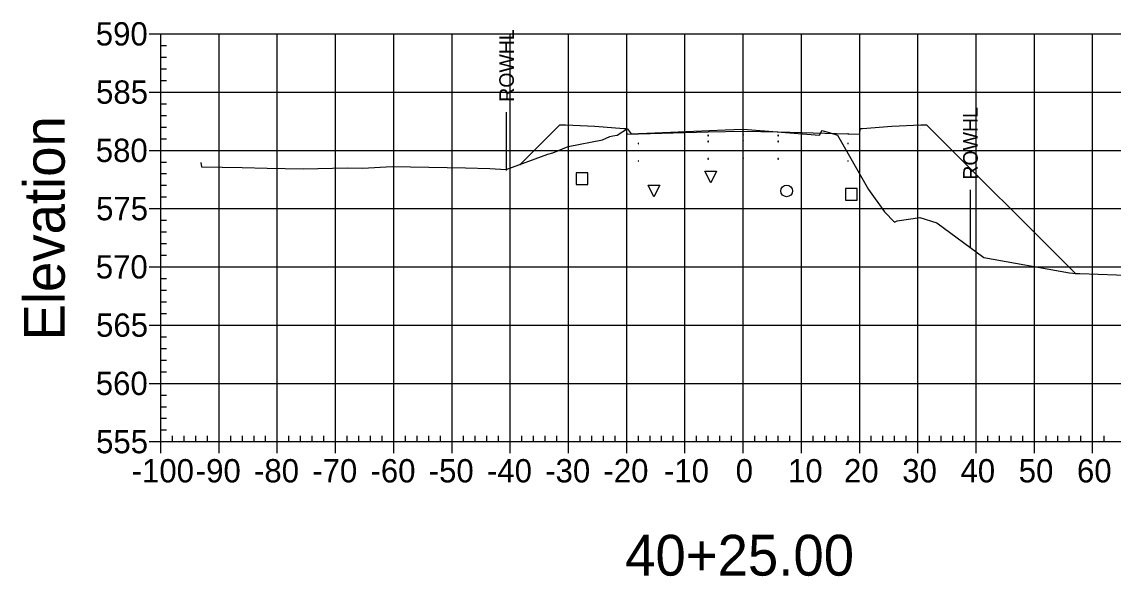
# Model space of a CAD drawing. Extents: x 708103 to 717568, y 374476 to 378707.
# Drawn here: x 711403.1 to 711590.5, y 377621.5 to 377716.7 of the extents above; entities that cross this region are included whole.
import ezdxf

# ---------------------------------------------------------------- set-up
doc = ezdxf.new("R2010")
doc.units = 0
for name, color, linetype in [('1', 7, 'Continuous'), ('10', 7, 'Continuous'), ('13', 7, 'Continuous'), ('14', 7, 'Continuous'), ('22', 7, 'Continuous'), ('4', 7, 'Continuous'), ('57', 7, 'Continuous'), ('60', 7, 'Continuous'), ('Existing', 7, 'Continuous'), ('XS_Right_of_Way', 7, 'Continuous')]:
    doc.layers.add(name, color=color, linetype=linetype)

msp = doc.modelspace()

# ---------------------------------------------------------------- linework, layer by layer
for points in [[(711520.93, 377697.12), (711521.03, 377697.12), (711521.03, 377697.22), (711520.93, 377697.22)], [(711526.93, 377697.24), (711527.03, 377697.24), (711527.03, 377697.34), (711526.93, 377697.34)], [(711532.93, 377697.12), (711533.03, 377697.12), (711533.03, 377697.22), (711532.93, 377697.22)], [(711508.93, 377695.76), (711509.03, 377695.76), (711509.03, 377695.86), (711508.93, 377695.86)], [(711520.93, 377696.12), (711521.03, 377696.12), (711521.03, 377696.22), (711520.93, 377696.22)], [(711526.93, 377696.24), (711527.03, 377696.24), (711527.03, 377696.34), (711526.93, 377696.34)], [(711532.93, 377696.12), (711533.03, 377696.12), (711533.03, 377696.22), (711532.93, 377696.22)], [(711544.93, 377695.76), (711545.03, 377695.76), (711545.03, 377695.86), (711544.93, 377695.86)], [(711508.93, 377692.76), (711509.03, 377692.76), (711509.03, 377692.86), (711508.93, 377692.86)], [(711520.93, 377693.12), (711521.03, 377693.12), (711521.03, 377693.22), (711520.93, 377693.22)], [(711526.93, 377693.24), (711527.03, 377693.24), (711527.03, 377693.34), (711526.93, 377693.34)], [(711532.93, 377693.12), (711533.03, 377693.12), (711533.03, 377693.22), (711532.93, 377693.22)], [(711544.93, 377692.76), (711545.03, 377692.76), (711545.03, 377692.86), (711544.93, 377692.86)]]:
    msp.add_lwpolyline(points, close=True)
at = {"layer": '1'}
for points in [[(711521.41, 377689.05), (711520.41, 377691.05), (711522.41, 377691.05)], [(711511.65, 377686.63), (711510.65, 377688.63), (711512.65, 377688.63)]]:
    msp.add_lwpolyline(points, close=True, dxfattribs=at)
at = {"layer": '10'}
msp.add_lwpolyline([(711498.29, 377688.76), (711500.29, 377688.76), (711500.29, 377690.76), (711498.29, 377690.76)], close=True, dxfattribs=at)
at = {"layer": '13'}
msp.add_circle((711534.44, 377687.66), 1, dxfattribs=at)
at = {"layer": '14'}
for points in [[(711508.98, 377697.47), (711508.98, 377697.52), (711508.98, 377697.47), (711508.93, 377697.47), (711508.98, 377697.47), (711508.98, 377697.42), (711508.98, 377697.47), (711509.03, 377697.47)], [(711526.98, 377697.95), (711526.98, 377698), (711526.98, 377697.95), (711526.93, 377697.95), (711526.98, 377697.95), (711526.98, 377697.9), (711526.98, 377697.95), (711527.03, 377697.95)], [(711544.98, 377697.47), (711544.98, 377697.52), (711544.98, 377697.47), (711544.93, 377697.47), (711544.98, 377697.47), (711544.98, 377697.42), (711544.98, 377697.47), (711545.03, 377697.47)], [(711488.67, 377692.22), (711488.67, 377692.27), (711488.67, 377692.22), (711488.62, 377692.22), (711488.67, 377692.22), (711488.67, 377692.17), (711488.67, 377692.22), (711488.72, 377692.22)], [(711584.02, 377673.5), (711584.02, 377673.55), (711584.02, 377673.5), (711583.97, 377673.5), (711584.02, 377673.5), (711584.02, 377673.45), (711584.02, 377673.5), (711584.07, 377673.5)]]:
    msp.add_lwpolyline(points, dxfattribs=at)
at = {"layer": '22'}
msp.add_lwpolyline([(711488.67, 377692.22), (711495.48, 377699.03), (711496.48, 377698.99), (711501.48, 377698.79), (711506.48, 377698.39), (711506.9, 377698.39), (711506.98, 377697.39), (711508.98, 377697.47), (711520.98, 377697.83), (711526.98, 377697.95), (711532.98, 377697.83), (711544.98, 377697.47), (711546.98, 377697.39), (711547.07, 377698.39), (711547.48, 377698.39), (711552.48, 377698.79), (711557.48, 377698.99), (711558.48, 377699.03), (711584.02, 377673.5)], dxfattribs=at)
at = {"layer": '4'}
msp.add_lwpolyline([(711544.54, 377686.1), (711546.54, 377686.1), (711546.54, 377688.1), (711544.54, 377688.1)], close=True, dxfattribs=at)
at = {"layer": '57'}
for p, q in [((711424.98, 377714.63), (711426.98, 377714.63)), ((711426.98, 377714.63), (711626.98, 377714.63)), ((711426.98, 377644.63), (711426.98, 377714.63)), ((711426.98, 377644.63), (711426.98, 377714.63)), ((711436.98, 377644.63), (711436.98, 377714.63)), ((711446.98, 377644.63), (711446.98, 377714.63)), ((711456.98, 377644.63), (711456.98, 377714.63)), ((711466.98, 377644.63), (711466.98, 377714.63)), ((711476.98, 377644.63), (711476.98, 377714.63)), ((711486.98, 377644.63), (711486.98, 377714.63)), ((711496.98, 377644.63), (711496.98, 377714.63)), ((711506.98, 377644.63), (711506.98, 377714.63)), ((711516.98, 377644.63), (711516.98, 377714.63)), ((711526.98, 377644.63), (711526.98, 377714.63)), ((711536.98, 377644.63), (711536.98, 377714.63)), ((711546.98, 377644.63), (711546.98, 377714.63)), ((711556.98, 377644.63), (711556.98, 377714.63)), ((711566.98, 377644.63), (711566.98, 377714.63)), ((711576.98, 377644.63), (711576.98, 377714.63)), ((711586.98, 377644.63), (711586.98, 377714.63)), ((711426.98, 377712.63), (711427.98, 377712.63)), ((711426.98, 377710.63), (711427.98, 377710.63)), ((711426.98, 377708.63), (711427.98, 377708.63)), ((711426.98, 377706.63), (711427.98, 377706.63)), ((711424.98, 377704.63), (711426.98, 377704.63)), ((711426.98, 377704.63), (711626.98, 377704.63)), ((711426.98, 377702.63), (711427.98, 377702.63)), ((711426.98, 377700.63), (711427.98, 377700.63)), ((711426.98, 377698.63), (711427.98, 377698.63)), ((711426.98, 377696.63), (711427.98, 377696.63)), ((711424.98, 377694.63), (711426.98, 377694.63)), ((711426.98, 377694.63), (711626.98, 377694.63)), ((711426.98, 377692.63), (711427.98, 377692.63)), ((711426.98, 377690.63), (711427.98, 377690.63)), ((711426.98, 377688.63), (711427.98, 377688.63)), ((711426.98, 377686.63), (711427.98, 377686.63)), ((711424.98, 377684.63), (711426.98, 377684.63)), ((711426.98, 377684.63), (711626.98, 377684.63)), ((711426.98, 377682.63), (711427.98, 377682.63)), ((711426.98, 377680.63), (711427.98, 377680.63)), ((711426.98, 377678.63), (711427.98, 377678.63)), ((711426.98, 377676.63), (711427.98, 377676.63)), ((711424.98, 377674.63), (711426.98, 377674.63)), ((711426.98, 377674.63), (711626.98, 377674.63)), ((711426.98, 377672.63), (711427.98, 377672.63)), ((711426.98, 377670.63), (711427.98, 377670.63)), ((711426.98, 377668.63), (711427.98, 377668.63)), ((711426.98, 377666.63), (711427.98, 377666.63)), ((711424.98, 377664.63), (711426.98, 377664.63)), ((711426.98, 377664.63), (711626.98, 377664.63)), ((711426.98, 377662.63), (711427.98, 377662.63)), ((711426.98, 377660.63), (711427.98, 377660.63)), ((711426.98, 377658.63), (711427.98, 377658.63)), ((711426.98, 377656.63), (711427.98, 377656.63)), ((711424.98, 377654.63), (711426.98, 377654.63)), ((711426.98, 377654.63), (711626.98, 377654.63)), ((711426.98, 377652.63), (711427.98, 377652.63)), ((711426.98, 377650.63), (711427.98, 377650.63)), ((711426.98, 377648.63), (711427.98, 377648.63)), ((711426.98, 377646.63), (711427.98, 377646.63)), ((711424.98, 377644.63), (711426.98, 377644.63)), ((711426.98, 377644.63), (711626.98, 377644.63)), ((711426.98, 377644.63), (711626.98, 377644.63)), ((711426.98, 377642.63), (711426.98, 377644.63)), ((711428.98, 377644.63), (711428.98, 377645.63)), ((711430.98, 377644.63), (711430.98, 377645.63)), ((711432.98, 377644.63), (711432.98, 377645.63)), ((711434.98, 377644.63), (711434.98, 377645.63)), ((711436.98, 377642.63), (711436.98, 377644.63)), ((711438.98, 377644.63), (711438.98, 377645.63)), ((711440.98, 377644.63), (711440.98, 377645.63)), ((711442.98, 377644.63), (711442.98, 377645.63)), ((711444.98, 377644.63), (711444.98, 377645.63)), ((711446.98, 377642.63), (711446.98, 377644.63)), ((711448.98, 377644.63), (711448.98, 377645.63)), ((711450.98, 377644.63), (711450.98, 377645.63)), ((711452.98, 377644.63), (711452.98, 377645.63)), ((711454.98, 377644.63), (711454.98, 377645.63)), ((711456.98, 377642.63), (711456.98, 377644.63)), ((711458.98, 377644.63), (711458.98, 377645.63)), ((711460.98, 377644.63), (711460.98, 377645.63)), ((711462.98, 377644.63), (711462.98, 377645.63)), ((711464.98, 377644.63), (711464.98, 377645.63)), ((711466.98, 377642.63), (711466.98, 377644.63)), ((711468.98, 377644.63), (711468.98, 377645.63)), ((711470.98, 377644.63), (711470.98, 377645.63)), ((711472.98, 377644.63), (711472.98, 377645.63)), ((711474.98, 377644.63), (711474.98, 377645.63)), ((711476.98, 377642.63), (711476.98, 377644.63)), ((711478.98, 377644.63), (711478.98, 377645.63)), ((711480.98, 377644.63), (711480.98, 377645.63)), ((711482.98, 377644.63), (711482.98, 377645.63)), ((711484.98, 377644.63), (711484.98, 377645.63)), ((711486.98, 377642.63), (711486.98, 377644.63)), ((711488.98, 377644.63), (711488.98, 377645.63)), ((711490.98, 377644.63), (711490.98, 377645.63)), ((711492.98, 377644.63), (711492.98, 377645.63)), ((711494.98, 377644.63), (711494.98, 377645.63)), ((711496.98, 377642.63), (711496.98, 377644.63)), ((711498.98, 377644.63), (711498.98, 377645.63)), ((711500.98, 377644.63), (711500.98, 377645.63)), ((711502.98, 377644.63), (711502.98, 377645.63)), ((711504.98, 377644.63), (711504.98, 377645.63)), ((711506.98, 377642.63), (711506.98, 377644.63)), ((711508.98, 377644.63), (711508.98, 377645.63)), ((711510.98, 377644.63), (711510.98, 377645.63)), ((711512.98, 377644.63), (711512.98, 377645.63)), ((711514.98, 377644.63), (711514.98, 377645.63)), ((711516.98, 377642.63), (711516.98, 377644.63)), ((711518.98, 377644.63), (711518.98, 377645.63)), ((711520.98, 377644.63), (711520.98, 377645.63)), ((711522.98, 377644.63), (711522.98, 377645.63)), ((711524.98, 377644.63), (711524.98, 377645.63)), ((711526.98, 377642.63), (711526.98, 377644.63)), ((711528.98, 377644.63), (711528.98, 377645.63)), ((711530.98, 377644.63), (711530.98, 377645.63)), ((711532.98, 377644.63), (711532.98, 377645.63)), ((711534.98, 377644.63), (711534.98, 377645.63)), ((711536.98, 377642.63), (711536.98, 377644.63)), ((711538.98, 377644.63), (711538.98, 377645.63)), ((711540.98, 377644.63), (711540.98, 377645.63)), ((711542.98, 377644.63), (711542.98, 377645.63)), ((711544.98, 377644.63), (711544.98, 377645.63)), ((711546.98, 377642.63), (711546.98, 377644.63)), ((711548.98, 377644.63), (711548.98, 377645.63)), ((711550.98, 377644.63), (711550.98, 377645.63)), ((711552.98, 377644.63), (711552.98, 377645.63)), ((711554.98, 377644.63), (711554.98, 377645.63)), ((711556.98, 377642.63), (711556.98, 377644.63)), ((711558.98, 377644.63), (711558.98, 377645.63)), ((711560.98, 377644.63), (711560.98, 377645.63)), ((711562.98, 377644.63), (711562.98, 377645.63)), ((711564.98, 377644.63), (711564.98, 377645.63)), ((711566.98, 377642.63), (711566.98, 377644.63)), ((711568.98, 377644.63), (711568.98, 377645.63)), ((711570.98, 377644.63), (711570.98, 377645.63)), ((711572.98, 377644.63), (711572.98, 377645.63)), ((711574.98, 377644.63), (711574.98, 377645.63)), ((711576.98, 377642.63), (711576.98, 377644.63)), ((711578.98, 377644.63), (711578.98, 377645.63)), ((711580.98, 377644.63), (711580.98, 377645.63)), ((711582.98, 377644.63), (711582.98, 377645.63)), ((711584.98, 377644.63), (711584.98, 377645.63)), ((711586.98, 377642.63), (711586.98, 377644.63)), ((711588.98, 377644.63), (711588.98, 377645.63))]:
    msp.add_line(p, q, dxfattribs=at)
at = {"layer": 'Existing'}
msp.add_lwpolyline([(711433.84, 377692.56), (711433.96, 377691.79), (711437.54, 377691.73), (711440.93, 377691.67), (711445.26, 377691.6), (711451.44, 377691.47), (711458.95, 377691.63), (711461.61, 377691.55), (711466.7, 377691.86), (711479.28, 377691.65), (711483.5, 377691.52), (711486.26, 377691.33), (711493.46, 377693.97), (711494.29, 377694.18), (711496.9, 377695.31), (711502.84, 377696.42), (711504.09, 377697.01), (711504.6, 377697.13), (711505.36, 377697.22), (711507.13, 377698.36), (711507.25, 377698.17), (711507.72, 377697.47), (711523.9, 377698.15), (711526.84, 377698.26), (711527.73, 377698.2), (711540.09, 377697.22), (711540.51, 377698), (711540.51, 377698.03), (711540.7, 377697.97), (711541.74, 377697.71), (711543.17, 377697.25), (711548.51, 377687.89), (711551.26, 377684.09), (711552.94, 377682.31), (711553.4, 377682.56), (711557.31, 377683.09), (711560.22, 377682.2), (711568.31, 377676.21), (711583.01, 377673.61), (711584.13, 377673.49), (711584.78, 377673.48), (711603.69, 377672.81)], dxfattribs=at)
at = {"layer": 'XS_Right_of_Way'}
for p, q in [((711486.28, 377701.2), (711486.28, 377691.2)), ((711565.93, 377687.84), (711565.93, 377677.84))]:
    msp.add_line(p, q, dxfattribs=at)

# ---------------------------------------------------------------- texts
at = {"layer": '1'}
msp.add_text('40+25.00', height=7, dxfattribs=at).set_placement((711506.71, 377621.63))
at = {"layer": '14'}
for p in [(711496.45, 377698.94), (711557.45, 377698.94), (711496.45, 377698.28), (711501.45, 377698.08), (711552.45, 377698.08), (711557.45, 377698.28)]:
    msp.add_text('+', height=0.1, dxfattribs=at).set_placement(p)
at = {"layer": '57'}
for s, p in [('590', (711415.81, 377712.63)), ('585', (711415.86, 377702.63)), ('580', (711415.81, 377692.63)), ('575', (711415.86, 377682.63)), ('570', (711415.81, 377672.63)), ('565', (711415.86, 377662.63)), ('560', (711415.81, 377652.63)), ('555', (711415.86, 377642.63)), ('-100', (711421.97, 377637.63)), ('-90', (711432.98, 377637.63)), ('-80', (711442.98, 377637.63)), ('-70', (711452.98, 377637.63)), ('-60', (711462.98, 377637.63)), ('-50', (711472.98, 377637.63)), ('-40', (711482.98, 377637.63)), ('-30', (711492.98, 377637.63)), ('-20', (711502.98, 377637.63)), ('-10', (711513.37, 377637.63)), ('0', (711525.69, 377637.63)), ('10', (711534.68, 377637.63)), ('20', (711544.29, 377637.63)), ('30', (711554.29, 377637.63)), ('40', (711564.29, 377637.63)), ('50', (711574.29, 377637.63)), ('60', (711584.29, 377637.63))]:
    msp.add_text(s, height=4, dxfattribs=at).set_placement(p)
at = {"layer": '60'}
msp.add_text('Elevation', height=7, rotation=90, dxfattribs=at).set_placement((711410.48, 377661.99))
at = {"layer": 'XS_Right_of_Way'}
for p in [(711487.6, 377702.97), (711567.25, 377689.6)]:
    msp.add_text('ROWHL', height=2.5, rotation=90, dxfattribs=at).set_placement(p)

doc.saveas('drawing.dxf')
